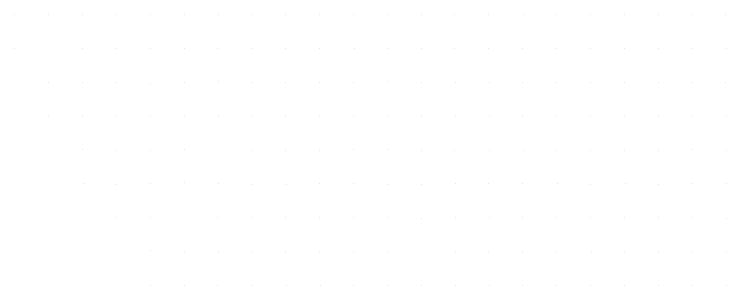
# Model space of a CAD drawing. Extents: x 1602514 to 1609837, y 863887 to 871157.
# Drawn here: x 1603825.5 to 1604141.3, y 867636.5 to 867757 of the extents above; entities that cross this region are included whole.
import ezdxf

# ---------------------------------------------------------------- set-up
doc = ezdxf.new("R2010")
doc.units = 0
doc.layers.add('Survey-Spot dirt', color=7, linetype='Continuous')

msp = doc.modelspace()

# ---------------------------------------------------------------- linework, layer by layer
at = {"layer": 'Survey-Spot dirt'}
for p, q in [((1603825.88, 867756.74), (1603825.88, 867756.74)), ((1603825.88, 867756.74), (1603825.88, 867756.74)), ((1603840.88, 867756.84), (1603840.88, 867756.84)), ((1603840.88, 867756.84), (1603840.88, 867756.84)), ((1603855.88, 867756.78), (1603855.88, 867756.78)), ((1603855.88, 867756.78), (1603855.88, 867756.78)), ((1603870.76, 867756.85), (1603870.76, 867756.85)), ((1603870.76, 867756.85), (1603870.76, 867756.85)), ((1603885.97, 867756.83), (1603885.97, 867756.83)), ((1603885.97, 867756.83), (1603885.97, 867756.83)), ((1603900.95, 867756.78), (1603900.95, 867756.78)), ((1603900.95, 867756.78), (1603900.95, 867756.78)), ((1603915.9, 867756.89), (1603915.9, 867756.89)), ((1603915.9, 867756.89), (1603915.9, 867756.89)), ((1603930.77, 867756.76), (1603930.77, 867756.76)), ((1603930.77, 867756.76), (1603930.77, 867756.76)), ((1603945.88, 867756.76), (1603945.88, 867756.76)), ((1603945.88, 867756.76), (1603945.88, 867756.76)), ((1603961.01, 867756.9), (1603961.01, 867756.9)), ((1603961.01, 867756.9), (1603961.01, 867756.9)), ((1603975.85, 867756.78), (1603975.85, 867756.78)), ((1603975.85, 867756.78), (1603975.85, 867756.78)), ((1603990.95, 867756.72), (1603990.95, 867756.72)), ((1603990.95, 867756.72), (1603990.95, 867756.72)), ((1604005.92, 867756.75), (1604005.92, 867756.75)), ((1604005.92, 867756.75), (1604005.92, 867756.75)), ((1604020.83, 867756.78), (1604020.83, 867756.78)), ((1604020.83, 867756.78), (1604020.83, 867756.78)), ((1604035.79, 867756.74), (1604035.79, 867756.74)), ((1604035.79, 867756.74), (1604035.79, 867756.74)), ((1604051, 867756.7), (1604051, 867756.7)), ((1604051, 867756.7), (1604051, 867756.7)), ((1604065.86, 867756.79), (1604065.86, 867756.79)), ((1604065.86, 867756.79), (1604065.86, 867756.79)), ((1604080.99, 867756.93), (1604080.99, 867756.93)), ((1604080.99, 867756.93), (1604080.99, 867756.93)), ((1604096.02, 867756.87), (1604096.02, 867756.87)), ((1604096.02, 867756.87), (1604096.02, 867756.87)), ((1604111.04, 867756.72), (1604111.04, 867756.72)), ((1604111.04, 867756.72), (1604111.04, 867756.72)), ((1604126.16, 867756.99), (1604126.16, 867756.99)), ((1604126.16, 867756.99), (1604126.16, 867756.99)), ((1604140.92, 867756.81), (1604140.92, 867756.81)), ((1604140.92, 867756.81), (1604140.92, 867756.81)), ((1603825.55, 867741.99), (1603825.55, 867741.99)), ((1603825.55, 867741.99), (1603825.55, 867741.99)), ((1603855.77, 867741.83), (1603855.77, 867741.83)), ((1603855.77, 867741.83), (1603855.77, 867741.83)), ((1603870.91, 867741.63), (1603870.91, 867741.63)), ((1603870.91, 867741.63), (1603870.91, 867741.63)), ((1603886.02, 867741.69), (1603886.02, 867741.69)), ((1603886.02, 867741.69), (1603886.02, 867741.69)), ((1603901.02, 867741.85), (1603901.02, 867741.85)), ((1603901.02, 867741.85), (1603901.02, 867741.85)), ((1603915.76, 867741.93), (1603915.76, 867741.93)), ((1603915.76, 867741.93), (1603915.76, 867741.93)), ((1603931.02, 867741.92), (1603931.02, 867741.92)), ((1603931.02, 867741.92), (1603931.02, 867741.92)), ((1603945.93, 867741.71), (1603945.93, 867741.71)), ((1603945.93, 867741.71), (1603945.93, 867741.71)), ((1603960.89, 867741.98), (1603960.89, 867741.98)), ((1603960.89, 867741.98), (1603960.89, 867741.98)), ((1603976.17, 867741.7), (1603976.17, 867741.7)), ((1603976.17, 867741.7), (1603976.17, 867741.7)), ((1603990.9, 867741.86), (1603990.9, 867741.86)), ((1603990.9, 867741.86), (1603990.9, 867741.86)), ((1604005.94, 867741.74), (1604005.94, 867741.74)), ((1604005.94, 867741.74), (1604005.94, 867741.74)), ((1604020.75, 867741.84), (1604020.75, 867741.84)), ((1604020.75, 867741.84), (1604020.75, 867741.84)), ((1604035.75, 867741.72), (1604035.75, 867741.72)), ((1604035.75, 867741.72), (1604035.75, 867741.72)), ((1604050.96, 867741.7), (1604050.96, 867741.7)), ((1604050.96, 867741.7), (1604050.96, 867741.7)), ((1604065.84, 867741.88), (1604065.84, 867741.88)), ((1604065.84, 867741.88), (1604065.84, 867741.88)), ((1604081.04, 867741.76), (1604081.04, 867741.76)), ((1604081.04, 867741.76), (1604081.04, 867741.76)), ((1604096.08, 867741.7), (1604096.08, 867741.7)), ((1604096.08, 867741.7), (1604096.08, 867741.7)), ((1604110.98, 867741.75), (1604110.98, 867741.75)), ((1604110.98, 867741.75), (1604110.98, 867741.75)), ((1604126.15, 867741.93), (1604126.15, 867741.93)), ((1604126.15, 867741.93), (1604126.15, 867741.93)), ((1604141.16, 867741.75), (1604141.16, 867741.75)), ((1604141.16, 867741.75), (1604141.16, 867741.75)), ((1603840.85, 867726.61), (1603840.85, 867726.61)), ((1603840.85, 867726.61), (1603840.85, 867726.61)), ((1603855.93, 867726.64), (1603855.93, 867726.64)), ((1603855.93, 867726.64), (1603855.93, 867726.64)), ((1603870.87, 867726.7), (1603870.87, 867726.7)), ((1603870.87, 867726.7), (1603870.87, 867726.7)), ((1603885.95, 867726.47), (1603885.95, 867726.47)), ((1603885.95, 867726.47), (1603885.95, 867726.47)), ((1603900.82, 867726.8), (1603900.82, 867726.8)), ((1603900.82, 867726.8), (1603900.82, 867726.8)), ((1603915.96, 867727.02), (1603915.96, 867727.02)), ((1603915.96, 867727.02), (1603915.96, 867727.02)), ((1603931.03, 867726.83), (1603931.03, 867726.83)), ((1603931.03, 867726.83), (1603931.03, 867726.83)), ((1603945.95, 867726.69), (1603945.95, 867726.69)), ((1603945.95, 867726.69), (1603945.95, 867726.69)), ((1603960.91, 867726.72), (1603960.91, 867726.72)), ((1603960.91, 867726.72), (1603960.91, 867726.72)), ((1603975.86, 867726.72), (1603975.86, 867726.72)), ((1603975.86, 867726.72), (1603975.86, 867726.72)), ((1603990.78, 867727.01), (1603990.78, 867727.01)), ((1603990.78, 867727.01), (1603990.78, 867727.01)), ((1604005.88, 867726.63), (1604005.88, 867726.63)), ((1604005.88, 867726.63), (1604005.88, 867726.63)), ((1604020.89, 867726.7), (1604020.89, 867726.7)), ((1604020.89, 867726.7), (1604020.89, 867726.7)), ((1604036.08, 867726.79), (1604036.08, 867726.79)), ((1604036.08, 867726.79), (1604036.08, 867726.79)), ((1604050.87, 867726.78), (1604050.87, 867726.78)), ((1604050.87, 867726.78), (1604050.87, 867726.78)), ((1604066.04, 867726.65), (1604066.04, 867726.65)), ((1604066.04, 867726.65), (1604066.04, 867726.65)), ((1604081.11, 867726.75), (1604081.11, 867726.75)), ((1604081.11, 867726.75), (1604081.11, 867726.75)), ((1604096.04, 867726.74), (1604096.04, 867726.74)), ((1604096.04, 867726.74), (1604096.04, 867726.74)), ((1604110.91, 867726.8), (1604110.91, 867726.8)), ((1604110.91, 867726.8), (1604110.91, 867726.8)), ((1604126.07, 867726.64), (1604126.07, 867726.64)), ((1604126.07, 867726.64), (1604126.07, 867726.64)), ((1604140.94, 867726.78), (1604140.94, 867726.78)), ((1604140.94, 867726.78), (1604140.94, 867726.78)), ((1603840.65, 867711.88), (1603840.65, 867711.88)), ((1603840.65, 867711.88), (1603840.65, 867711.88)), ((1603855.82, 867711.8), (1603855.82, 867711.8)), ((1603855.82, 867711.8), (1603855.82, 867711.8)), ((1603870.92, 867711.67), (1603870.92, 867711.67)), ((1603870.92, 867711.67), (1603870.92, 867711.67)), ((1603885.94, 867712.03), (1603885.94, 867712.03)), ((1603885.94, 867712.03), (1603885.94, 867712.03)), ((1603900.88, 867711.73), (1603900.88, 867711.73)), ((1603900.88, 867711.73), (1603900.88, 867711.73)), ((1603915.94, 867711.84), (1603915.94, 867711.84)), ((1603915.94, 867711.84), (1603915.94, 867711.84)), ((1603930.84, 867711.59), (1603930.84, 867711.59)), ((1603930.84, 867711.59), (1603930.84, 867711.59)), ((1603945.84, 867711.74), (1603945.84, 867711.74)), ((1603945.84, 867711.74), (1603945.84, 867711.74)), ((1603960.88, 867711.77), (1603960.88, 867711.77)), ((1603960.88, 867711.77), (1603960.88, 867711.77)), ((1603976.04, 867711.64), (1603976.04, 867711.64)), ((1603976.04, 867711.64), (1603976.04, 867711.64)), ((1603990.86, 867711.69), (1603990.86, 867711.69)), ((1603990.86, 867711.69), (1603990.86, 867711.69)), ((1604005.95, 867711.8), (1604005.95, 867711.8)), ((1604005.95, 867711.8), (1604005.95, 867711.8)), ((1604020.95, 867711.82), (1604020.95, 867711.82)), ((1604020.95, 867711.82), (1604020.95, 867711.82)), ((1604036.15, 867711.84), (1604036.15, 867711.84)), ((1604036.15, 867711.84), (1604036.15, 867711.84)), ((1604050.95, 867711.63), (1604050.95, 867711.63)), ((1604050.95, 867711.63), (1604050.95, 867711.63)), ((1604065.89, 867711.66), (1604065.89, 867711.66)), ((1604065.89, 867711.66), (1604065.89, 867711.66)), ((1604080.98, 867711.73), (1604080.98, 867711.73)), ((1604080.98, 867711.73), (1604080.98, 867711.73)), ((1604095.97, 867711.78), (1604095.97, 867711.78)), ((1604095.97, 867711.78), (1604095.97, 867711.78)), ((1604111.04, 867711.73), (1604111.04, 867711.73)), ((1604111.04, 867711.73), (1604111.04, 867711.73)), ((1604126.22, 867711.87), (1604126.22, 867711.87)), ((1604126.22, 867711.87), (1604126.22, 867711.87)), ((1604140.96, 867711.93), (1604140.96, 867711.93)), ((1604140.96, 867711.93), (1604140.96, 867711.93)), ((1603855.79, 867696.95), (1603855.79, 867696.95)), ((1603855.79, 867696.95), (1603855.79, 867696.95)), ((1603870.89, 867696.59), (1603870.89, 867696.59)), ((1603870.89, 867696.59), (1603870.89, 867696.59)), ((1603885.93, 867696.7), (1603885.93, 867696.7)), ((1603885.93, 867696.7), (1603885.93, 867696.7)), ((1603900.78, 867696.89), (1603900.78, 867696.89)), ((1603900.78, 867696.89), (1603900.78, 867696.89)), ((1603930.79, 867696.65), (1603930.79, 867696.65)), ((1603930.79, 867696.65), (1603930.79, 867696.65)), ((1603945.96, 867696.72), (1603945.96, 867696.72)), ((1603945.96, 867696.72), (1603945.96, 867696.72)), ((1603960.97, 867696.69), (1603960.97, 867696.69)), ((1603960.97, 867696.69), (1603960.97, 867696.69)), ((1603975.91, 867696.9), (1603975.91, 867696.9)), ((1603975.91, 867696.9), (1603975.91, 867696.9)), ((1603990.99, 867696.86), (1603990.99, 867696.86)), ((1603990.99, 867696.86), (1603990.99, 867696.86)), ((1604005.97, 867696.73), (1604005.97, 867696.73)), ((1604005.97, 867696.73), (1604005.97, 867696.73)), ((1604020.83, 867696.43), (1604020.83, 867696.43)), ((1604020.83, 867696.43), (1604020.83, 867696.43)), ((1604036.01, 867696.66), (1604036.01, 867696.66)), ((1604036.01, 867696.66), (1604036.01, 867696.66)), ((1604051.06, 867696.71), (1604051.06, 867696.71)), ((1604051.06, 867696.71), (1604051.06, 867696.71)), ((1604066.03, 867696.56), (1604066.03, 867696.56)), ((1604066.03, 867696.56), (1604066.03, 867696.56)), ((1604081.08, 867696.76), (1604081.08, 867696.76)), ((1604081.08, 867696.76), (1604081.08, 867696.76)), ((1604095.93, 867696.69), (1604095.93, 867696.69)), ((1604095.93, 867696.69), (1604095.93, 867696.69)), ((1604110.83, 867696.69), (1604110.83, 867696.69)), ((1604110.83, 867696.69), (1604110.83, 867696.69)), ((1604126.02, 867696.81), (1604126.02, 867696.81)), ((1604126.02, 867696.81), (1604126.02, 867696.81)), ((1604141.28, 867696.68), (1604141.28, 867696.68)), ((1604141.28, 867696.68), (1604141.28, 867696.68)), ((1603856.05, 867681.75), (1603856.05, 867681.75)), ((1603856.05, 867681.75), (1603856.05, 867681.75)), ((1603870.94, 867681.6), (1603870.94, 867681.6)), ((1603870.94, 867681.6), (1603870.94, 867681.6)), ((1603885.77, 867681.96), (1603885.77, 867681.96)), ((1603885.77, 867681.96), (1603885.77, 867681.96)), ((1603901.09, 867682.13), (1603901.09, 867682.13)), ((1603901.09, 867682.13), (1603901.09, 867682.13)), ((1603915.91, 867681.69), (1603915.91, 867681.69)), ((1603915.91, 867681.69), (1603915.91, 867681.69)), ((1603930.93, 867681.68), (1603930.93, 867681.68)), ((1603930.93, 867681.68), (1603930.93, 867681.68)), ((1603946.01, 867681.61), (1603946.01, 867681.61)), ((1603946.01, 867681.61), (1603946.01, 867681.61)), ((1603960.91, 867681.71), (1603960.91, 867681.71)), ((1603960.91, 867681.71), (1603960.91, 867681.71)), ((1603975.82, 867681.69), (1603975.82, 867681.69)), ((1603975.82, 867681.69), (1603975.82, 867681.69)), ((1603990.94, 867681.66), (1603990.94, 867681.66)), ((1603990.94, 867681.66), (1603990.94, 867681.66)), ((1604005.94, 867681.66), (1604005.94, 867681.66)), ((1604005.94, 867681.66), (1604005.94, 867681.66)), ((1604020.96, 867681.74), (1604020.96, 867681.74)), ((1604020.96, 867681.74), (1604020.96, 867681.74)), ((1604035.9, 867681.79), (1604035.9, 867681.79)), ((1604035.9, 867681.79), (1604035.9, 867681.79)), ((1604050.86, 867681.72), (1604050.86, 867681.72)), ((1604050.86, 867681.72), (1604050.86, 867681.72)), ((1604066.19, 867681.76), (1604066.19, 867681.76)), ((1604066.19, 867681.76), (1604066.19, 867681.76)), ((1604081.02, 867681.6), (1604081.02, 867681.6)), ((1604081.02, 867681.6), (1604081.02, 867681.6)), ((1604096.23, 867681.73), (1604096.23, 867681.73)), ((1604096.23, 867681.73), (1604096.23, 867681.73)), ((1604125.87, 867681.77), (1604125.87, 867681.77)), ((1604125.87, 867681.77), (1604125.87, 867681.77)), ((1604141.25, 867681.82), (1604141.25, 867681.82)), ((1604141.25, 867681.82), (1604141.25, 867681.82)), ((1604111.13, 867681.58), (1604111.13, 867681.58)), ((1604111.13, 867681.58), (1604111.13, 867681.58)), ((1603870.87, 867666.72), (1603870.87, 867666.72)), ((1603870.87, 867666.72), (1603870.87, 867666.72)), ((1603885.73, 867666.66), (1603885.73, 867666.66)), ((1603885.73, 867666.66), (1603885.73, 867666.66)), ((1603915.68, 867666.69), (1603915.68, 867666.69)), ((1603915.68, 867666.69), (1603915.68, 867666.69)), ((1603931.01, 867666.85), (1603931.01, 867666.85)), ((1603931.01, 867666.85), (1603931.01, 867666.85)), ((1603945.93, 867666.81), (1603945.93, 867666.81)), ((1603945.93, 867666.81), (1603945.93, 867666.81)), ((1603960.76, 867666.7), (1603960.76, 867666.7)), ((1603960.76, 867666.7), (1603960.76, 867666.7)), ((1603976.01, 867666.83), (1603976.01, 867666.83)), ((1603976.01, 867666.83), (1603976.01, 867666.83)), ((1603990.97, 867666.61), (1603990.97, 867666.61)), ((1603990.97, 867666.61), (1603990.97, 867666.61)), ((1604006, 867666.6), (1604006, 867666.6)), ((1604006, 867666.6), (1604006, 867666.6)), ((1604020.92, 867666.7), (1604020.92, 867666.7)), ((1604020.92, 867666.7), (1604020.92, 867666.7)), ((1604035.94, 867666.69), (1604035.94, 867666.69)), ((1604035.94, 867666.69), (1604035.94, 867666.69)), ((1604050.96, 867666.76), (1604050.96, 867666.76)), ((1604050.96, 867666.76), (1604050.96, 867666.76)), ((1604065.99, 867666.64), (1604065.99, 867666.64)), ((1604065.99, 867666.64), (1604065.99, 867666.64)), ((1604081.08, 867666.68), (1604081.08, 867666.68)), ((1604081.08, 867666.68), (1604081.08, 867666.68)), ((1604096.04, 867666.75), (1604096.04, 867666.75)), ((1604096.04, 867666.75), (1604096.04, 867666.75)), ((1604110.97, 867666.73), (1604110.97, 867666.73)), ((1604110.97, 867666.73), (1604110.97, 867666.73)), ((1604125.9, 867666.66), (1604125.9, 867666.66)), ((1604125.9, 867666.66), (1604125.9, 867666.66)), ((1604141.07, 867666.59), (1604141.07, 867666.59)), ((1604141.07, 867666.59), (1604141.07, 867666.59)), ((1603885.84, 867651.98), (1603885.84, 867651.98)), ((1603885.84, 867651.98), (1603885.84, 867651.98)), ((1603900.81, 867651.52), (1603900.81, 867651.52)), ((1603900.81, 867651.52), (1603900.81, 867651.52)), ((1603915.88, 867651.71), (1603915.88, 867651.71)), ((1603915.88, 867651.71), (1603915.88, 867651.71)), ((1603930.77, 867651.63), (1603930.77, 867651.63)), ((1603930.77, 867651.63), (1603930.77, 867651.63)), ((1603945.84, 867651.71), (1603945.84, 867651.71)), ((1603945.84, 867651.71), (1603945.84, 867651.71)), ((1603960.93, 867651.59), (1603960.93, 867651.59)), ((1603960.93, 867651.59), (1603960.93, 867651.59)), ((1603975.93, 867651.64), (1603975.93, 867651.64)), ((1603975.93, 867651.64), (1603975.93, 867651.64)), ((1603990.98, 867651.6), (1603990.98, 867651.6)), ((1603990.98, 867651.6), (1603990.98, 867651.6)), ((1604020.89, 867651.95), (1604020.89, 867651.95)), ((1604020.89, 867651.95), (1604020.89, 867651.95)), ((1604035.91, 867651.72), (1604035.91, 867651.72)), ((1604035.91, 867651.72), (1604035.91, 867651.72)), ((1604050.85, 867651.65), (1604050.85, 867651.65)), ((1604050.85, 867651.65), (1604050.85, 867651.65)), ((1604065.88, 867651.73), (1604065.88, 867651.73)), ((1604065.88, 867651.73), (1604065.88, 867651.73)), ((1604081.15, 867651.75), (1604081.15, 867651.75)), ((1604081.15, 867651.75), (1604081.15, 867651.75)), ((1604095.91, 867651.86), (1604095.91, 867651.86)), ((1604095.91, 867651.86), (1604095.91, 867651.86)), ((1604111.04, 867651.71), (1604111.04, 867651.71)), ((1604111.04, 867651.71), (1604111.04, 867651.71)), ((1604125.85, 867651.74), (1604125.85, 867651.74)), ((1604125.85, 867651.74), (1604125.85, 867651.74)), ((1604141.01, 867651.66), (1604141.01, 867651.66)), ((1604141.01, 867651.66), (1604141.01, 867651.66)), ((1603886.05, 867636.64), (1603886.05, 867636.64)), ((1603886.05, 867636.64), (1603886.05, 867636.64)), ((1603900.96, 867636.65), (1603900.96, 867636.65)), ((1603900.96, 867636.65), (1603900.96, 867636.65)), ((1603915.81, 867636.61), (1603915.81, 867636.61)), ((1603915.81, 867636.61), (1603915.81, 867636.61)), ((1603930.96, 867636.69), (1603930.96, 867636.69)), ((1603930.96, 867636.69), (1603930.96, 867636.69)), ((1603945.99, 867636.55), (1603945.99, 867636.55)), ((1603945.99, 867636.55), (1603945.99, 867636.55)), ((1603961.04, 867636.74), (1603961.04, 867636.74)), ((1603961.04, 867636.74), (1603961.04, 867636.74)), ((1603975.92, 867636.65), (1603975.92, 867636.65)), ((1603975.92, 867636.65), (1603975.92, 867636.65)), ((1603990.99, 867636.67), (1603990.99, 867636.67)), ((1603990.99, 867636.67), (1603990.99, 867636.67)), ((1604005.97, 867636.65), (1604005.97, 867636.65)), ((1604005.97, 867636.65), (1604005.97, 867636.65)), ((1604020.94, 867636.76), (1604020.94, 867636.76)), ((1604020.94, 867636.76), (1604020.94, 867636.76)), ((1604036, 867636.59), (1604036, 867636.59)), ((1604036, 867636.59), (1604036, 867636.59)), ((1604050.78, 867636.72), (1604050.78, 867636.72)), ((1604050.78, 867636.72), (1604050.78, 867636.72)), ((1604065.96, 867636.68), (1604065.96, 867636.68)), ((1604065.96, 867636.68), (1604065.96, 867636.68)), ((1604080.89, 867636.61), (1604080.89, 867636.61)), ((1604080.89, 867636.61), (1604080.89, 867636.61)), ((1604095.93, 867636.67), (1604095.93, 867636.67)), ((1604095.93, 867636.67), (1604095.93, 867636.67)), ((1604110.99, 867636.61), (1604110.99, 867636.61)), ((1604110.99, 867636.61), (1604110.99, 867636.61)), ((1604126.08, 867636.83), (1604126.08, 867636.83)), ((1604126.08, 867636.83), (1604126.08, 867636.83)), ((1604140.99, 867636.59), (1604140.99, 867636.59)), ((1604140.99, 867636.59), (1604140.99, 867636.59))]:
    msp.add_line(p, q, dxfattribs=at)

doc.saveas('drawing.dxf')
